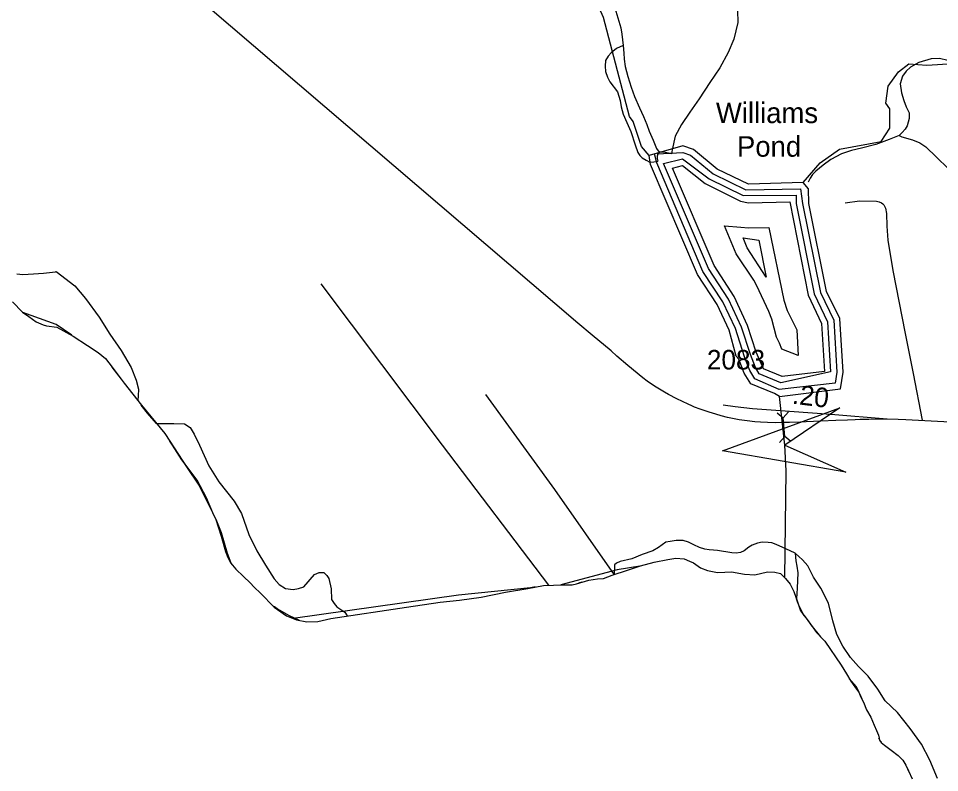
# Model space of a CAD drawing. Extents: x 2206922 to 2357709, y 510027 to 673830.
# Drawn here: x 2298613 to 2304502, y 522133 to 526957 of the extents above; entities that cross this region are included whole.
import ezdxf

# ---------------------------------------------------------------- set-up
doc = ezdxf.new("R2010")
doc.units = 0
for name, color, linetype in [('Exist Boundary Political CountyLine', 7, 'Continuous'), ('Exist Hydrographic Buffer Line', 7, 'Continuous'), ('Exist Hydrographic Creek Single Shore', 7, 'Continuous'), ('Exist Hydrographic Lake Shore', 7, 'Continuous'), ('Exist Hydrographic Misc Water Feature', 7, 'Continuous'), ('Exist Hydrographic Pond Under 1500 Sq Ft Label', 7, 'Continuous'), ('Exist Road Non-System Type 51', 7, 'Continuous'), ('Exist Road Primary NC Attributed', 7, 'Continuous'), ('Exist Road Secondary Mileage Hundredths English Label', 7, 'Continuous'), ('Exist Road Secondary Structure Culvert Attributed CELL', 7, 'Continuous'), ('Exist Road Secondary Structure Culvert CELL', 7, 'Continuous'), ('Exist Road Secondary Type 51 Attributed', 7, 'Continuous'), ('Exist Road Secondary Type 51 Number Label', 7, 'Continuous')]:
    doc.layers.add(name, color=color, linetype=linetype)

msp = doc.modelspace()

# ---------------------------------------------------------------- linework, layer by layer
at = {"layer": 'Exist Boundary Political CountyLine'}
for points in [[(2298575, 525145), (2298639.6, 525077.9), (2298679.9, 525050.2), (2298726.2, 525016.4), (2298770.3, 524997.1), (2298792.4, 524991.2), (2298858.2, 524981.8), (2298962.7, 524925), (2299055.2, 524864), (2299121.7, 524820.6), (2299170.1, 524781.3), (2299212.6, 524725.8), (2299289.7, 524624.6), (2299399.2, 524484), (2299549, 524301.5), (2299691.3, 524081.3), (2299766.5, 523972.1), (2299829.8, 523845.1), (2299874.8, 523751.5), (2299907.9, 523646), (2299936.9, 523546.3), (2299951.4, 523508.5), (2299971.6, 523472.7), (2300002.2, 523435.1), (2300050.7, 523387.7), (2300095, 523346), (2300119.3, 523318.4), (2300159.6, 523280.8), (2300248.6, 523191.8), (2300327.1, 523136.7), (2300391.4, 523109.3), (2300455.5, 523098.1), (2300527.4, 523098.8), (2300609.2, 523119.7), (2301094.3, 523190.9), (2301307.8, 523223.3), (2301433.5, 523236.5), (2301571.2, 523254.1), (2301726.7, 523287.8), (2301868.4, 523311.3), (2301970.3, 523330.4), (2302098.2, 523333.7), (2302152.2, 523334.3), (2302180.1, 523340.6), (2302259.8, 523363.4), (2302313.7, 523372), (2302353.6, 523374.4), (2302409.3, 523396.9), (2302506.9, 523428), (2302588.6, 523454.9), (2302676.2, 523479.8), (2302764, 523496.8), (2302816, 523505.3), (2302868.1, 523499.8), (2302902, 523486.1), (2302928.3, 523474.6), (2302972.6, 523443), (2303018.7, 523425.4), (2303082.8, 523412.2)], [(2303082.8, 523412.2), (2303128.8, 523414.7), (2303170.7, 523417.2), (2303254.9, 523402.1), (2303320.8, 523398.8), (2303400.5, 523417.6), (2303448.6, 523416.1), (2303484.6, 523406.6), (2303517.1, 523374.9), (2303547.3, 523339.3), (2303569.8, 523291.6), (2303592.5, 523225.7), (2303613.2, 523168.1), (2303655.7, 523112.6), (2303714.6, 523029.2), (2303769.1, 522973.8), (2303872.9, 522821.1), (2303907.3, 522765.5), (2303933.8, 522717.8), (2303964.3, 522676.2), (2303984.6, 522648.4), (2303998.9, 522616.6), (2304015.2, 522584.6), (2304033.8, 522534.9), (2304062.3, 522487.3), (2304082.8, 522437.5), (2304099.2, 522401.7), (2304111.4, 522371.8), (2304115.7, 522354), (2304117.9, 522339.9), (2304128.1, 522326.1), (2304150.2, 522308.4), (2304192.5, 522276.7), (2304236.8, 522243.3), (2304267, 522213.7), (2304285.4, 522179.8), (2304303.8, 522144.1), (2304326.4, 522094.2)]]:
    msp.add_lwpolyline(points, dxfattribs=at)
at = {"layer": 'Exist Hydrographic Buffer Line'}
for points in [[(2302696.6, 526091.1), (2302860, 526099.9), (2302908.4, 526083), (2303053.8, 525962.4), (2303262.9, 525860.2), (2303611.9, 525866.5), (2303625.2, 525773.5), (2303740.1, 525202.9), (2303824.7, 525026.7), (2303845, 524695.2), (2303834.4, 524624.1), (2303475.1, 524584.1), (2303321.5, 524652.4), (2303288.3, 524705.5), (2303254.5, 524792.5), (2303196.1, 524972.7), (2303116.5, 525143.9), (2302988.8, 525337.7), (2302693.1, 526033), (2302678.7, 526090.1)], [(2303486.8, 524625.7), (2303348.6, 524684.4), (2303324, 524723.5), (2303291.8, 524806.9), (2303234.8, 524982.8), (2303152.8, 525160.8), (2303024, 525356.7), (2302735.7, 526027.7), (2302858.7, 526058), (2303028.3, 525931.6), (2303245.5, 525824.2), (2303584.8, 525825.7), (2303585.2, 525773.1), (2303700.9, 525195), (2303785.4, 525016.3), (2303805.1, 524696.9), (2303486.8, 524625.7)], [(2303494.6, 524666.7), (2303375.9, 524716.4), (2303329.3, 524821.4), (2303273.6, 524992.8), (2303189.1, 525177.9), (2303059.5, 525375.7), (2302794, 525999.6), (2302857.3, 526016.1), (2303002.9, 525900.8), (2303228, 525788.2), (2303280.3, 525776.3), (2303545.3, 525784.4), (2303661.7, 525187), (2303746, 525005.9), (2303764.9, 524698.7), (2303494.6, 524666.7)], [(2303598.4, 524800.8), (2303493.4, 524840.9), (2303478.6, 524879), (2303459.8, 524918.1), (2303428.4, 525033), (2303410.7, 525081.5), (2303333.9, 525245.8), (2303313.8, 525281.6), (2303201, 525451.9), (2303126.8, 525630.8), (2303231.7, 525620.5), (2303280.3, 525616.3), (2303410.7, 525620.1), (2303504.9, 525155.3), (2303527.8, 525087.8), (2303588.3, 524964.2), (2303598.4, 524800.8)], [(2303393.3, 525302.6), (2303271.7, 525489.9), (2303245.3, 525553.3), (2303345.7, 525538.1), (2303393.3, 525302.6)]]:
    msp.add_lwpolyline(points, dxfattribs=at)
at = {"layer": 'Exist Hydrographic Creek Single Shore'}
for points in [[(2302645.3, 526080.7), (2302595.3, 526137.8), (2302543.4, 526296.4), (2302518.4, 526328.3), (2302353.3, 526961.5), (2302259.2, 527174.2), (2302224.3, 527291), (2302199.3, 527309.6), (2302165.3, 527423.1), (2302046.3, 527648), (2301758.2, 528069.6), (2301403.3, 528524.6), (2301386.3, 528605.9)], [(2303630.4, 525907.1), (2303737.4, 526032.8), (2303861.2, 526119.8), (2304127.4, 526170), (2304184.4, 526254.2), (2304183.4, 526379), (2304158.4, 526414), (2304173.3, 526522.9), (2304239.4, 526614.1), (2304305.4, 526666), (2304421.2, 526657.6), (2304588.4, 526667.6), (2304646.4, 526702.8), (2304744.4, 526844.5), (2304893.3, 526988.3)], [(2303513.1, 523379.5), (2303521.3, 524062.4), (2303511.6, 524227.5), (2303477.9, 524539.6)]]:
    msp.add_lwpolyline(points, dxfattribs=at)
at = {"layer": 'Exist Hydrographic Lake Shore'}
for points in [[(2303630.4, 525907.1), (2303280.3, 525896.3), (2303079.4, 525993.2), (2302928.3, 526118.3), (2302861.2, 526141.9), (2302645.3, 526080.7)], [(2303477.9, 524539.6), (2303445.4, 524557.5), (2303294.3, 524620.3), (2303252.2, 524687.5), (2303217.4, 524778.1), (2303200.4, 524797), (2303157.3, 524962.7), (2303080.4, 525126.9), (2302953.3, 525318.7), (2302654.3, 526022), (2302645.3, 526080.7)], [(2303477.9, 524539.6), (2303869.2, 524587.7), (2303885.2, 524693.4), (2303864.3, 525037.1), (2303779.2, 525210.9), (2303665.2, 525773.9), (2303664.4, 525865.8), (2303630.4, 525907.1)]]:
    msp.add_lwpolyline(points, dxfattribs=at)
at = {"layer": 'Exist Hydrographic Misc Water Feature'}
for p, q in [((2301916.9, 523320.3), (2301868.5, 523310.6)), ((2302214.5, 523350.4), (2302193.4, 523344.4)), ((2304302.3, 522143.5), (2304299, 522153.4))]:
    msp.add_line(p, q, dxfattribs=at)
for points in [[(2301883.3, 527964.8), (2301905.5, 527935.1), (2301927.8, 527903.4), (2301946.3, 527871.6), (2301980.7, 527818), (2302007, 527786.3), (2302063.8, 527722.9), (2302126.5, 527645.7), (2302183.3, 527572.3), (2302240.1, 527502.9), (2302266.6, 527451.3), (2302284.8, 527413.4), (2302311.5, 527345.8), (2302354.7, 527238.3), (2302402.1, 527104.9), (2302414.6, 527063.1), (2302425.1, 527025.2), (2302464.2, 526895.7), (2302470.8, 526855.8), (2302479.6, 526783.9)], [(2303208.8, 527007.6), (2303211.6, 526929.7), (2303186.8, 526823.5), (2303149.5, 526739.2), (2303096.8, 526640.6), (2303033.9, 526546), (2302965, 526441.3), (2302904.1, 526356.8), (2302850.8, 526278.2), (2302811.6, 526203.8), (2302792.5, 526115.7), (2302786.8, 526089.6)], [(2302479.6, 526783.9), (2302435.7, 526763.4), (2302402.1, 526737.1), (2302382.2, 526714.9), (2302366.8, 526686.7), (2302362.9, 526650.7), (2302365.6, 526616.8), (2302377.7, 526580.9), (2302394.1, 526551.1), (2302442.7, 526487.7), (2302459.3, 526432), (2302465.9, 526392), (2302478.4, 526344.2), (2302502.8, 526290.4), (2302527.6, 526232.7), (2302556.3, 526147.1), (2302572.7, 526099.3), (2302585, 526079.4), (2302599.4, 526065.6), (2302625.2, 526049.9), (2302649.6, 526038.2), (2302675.6, 526040.4), (2302699.6, 526042.7)], [(2302479.6, 526783.9), (2302482.1, 526734), (2302484.5, 526696), (2302491.1, 526648.1), (2302507.7, 526584.3), (2302530.5, 526516.6), (2302551, 526456.9), (2302583.8, 526385.3), (2302608.4, 526329.6), (2302631.1, 526277.8), (2302645.3, 526236), (2302670.1, 526178.3), (2302692.5, 526124.6), (2302708.9, 526100.8)], [(2304555.3, 526688.3), (2304501.4, 526699.8), (2304447.3, 526697.1), (2304369.6, 526674.3), (2304316.1, 526645.8), (2304288.4, 526619.5), (2304264.6, 526587.2), (2304249.4, 526539.1), (2304257.8, 526481.3), (2304272.4, 526431.4), (2304288.8, 526391.6), (2304307, 526353.8), (2304307.6, 526315.9), (2304294.1, 526269.8), (2304282.4, 526247.6), (2304262.5, 526227.4), (2304242.8, 526207.3)], [(2304242.8, 526207.3), (2304179.1, 526182.6), (2304093.6, 526149.6), (2304001.9, 526126.7), (2303938.1, 526112), (2303874.4, 526091.3), (2303806.5, 526054.6), (2303757.1, 526018.1), (2303709.5, 525979.6), (2303689.8, 525959.4), (2303674, 525935.3), (2303662.3, 525909.1)], [(2304242.8, 526207.3), (2304260.9, 526199.4), (2304329.2, 526180.2), (2304375.3, 526160.7), (2304413.7, 526135.1), (2304482.1, 526069.9), (2304556.8, 525996.7)], [(2302708.9, 526100.8), (2302702.7, 526092.7), (2302699, 526082.7), (2302695.1, 526074.6), (2302695.3, 526060.7), (2302699.6, 526042.7)], [(2302786.8, 526089.6), (2302768.7, 526095.4), (2302746.8, 526099.2), (2302726.7, 526101), (2302708.9, 526100.8)], [(2298602.3, 525323.3), (2298640.4, 525317.8), (2298708.3, 525322.4), (2298772.3, 525327), (2298850, 525335.7), (2298853.9, 525337.7)], [(2298853.9, 525337.7), (2298972.8, 525247.1), (2299041.9, 525165.9), (2299127.8, 525046.9), (2299197.3, 524937.7), (2299268.5, 524832.5), (2299333.5, 524723.3), (2299366.3, 524643.6), (2299381.1, 524585.9), (2299377.6, 524543.8), (2299376.1, 524513.6)], [(2300544.9, 525260), (2301321.9, 524226.9), (2302001.2, 523331.2)], [(2298854.3, 524999.5), (2298641.6, 525075.8)], [(2298953.3, 524930.1), (2298854.3, 524999.5)], [(2299271.1, 524649), (2299212.6, 524725.7), (2299210.4, 524728.6)], [(2301598.1, 524551.7), (2302040.4, 523942.8), (2302422, 523397.2)], [(2299495.3, 524365.5), (2299438.6, 524433), (2299397.3, 524482.2)], [(2299495.3, 524365.5), (2299605.2, 524366.4), (2299675.3, 524363.1), (2299709.6, 524339.6), (2299735.8, 524297.8), (2299770.5, 524228.3), (2299829.9, 524095), (2299894.9, 523993.7), (2299992.3, 523868.9), (2300039.3, 523791.3), (2300086.4, 523656), (2300135.9, 523550.6), (2300192.9, 523459.2), (2300247.6, 523371.9), (2300280, 523336.2), (2300320.2, 523310.7), (2300368.2, 523305.2), (2300404.1, 523311.6), (2300438.1, 523321.9), (2300505, 523400.6), (2300535.1, 523412.9), (2300565, 523413.2), (2300584.9, 523393.5), (2300597.2, 523373.6), (2300612, 523307.8), (2300614.9, 523239.9), (2300631.1, 523214.1), (2300647.3, 523194.3), (2300699.5, 523158.8), (2300715.3, 523135.2)], [(2299979.3, 523464.9), (2299972.9, 523473.1), (2299950.1, 523534.6), (2299910.5, 523666.1), (2299876.7, 523752.2), (2299862.6, 523780.2), (2299814.3, 523890.9), (2299755.1, 524004.2), (2299657.8, 524133.1), (2299597, 524227.2), (2299581, 524252.1)], [(2303577.9, 523535.6), (2303519.6, 523564.9), (2303457.3, 523592.2), (2303429.4, 523601.9), (2303405.4, 523605.7), (2303367.3, 523607.3), (2303337.3, 523601), (2303303.5, 523588.6), (2303281.6, 523574.4), (2303251.8, 523552.1), (2303228, 523539.8), (2303200.2, 523537.5), (2303174.1, 523539.2), (2303082, 523554.3), (2303056, 523555.9), (2303028.1, 523557.6), (2303000, 523561.3), (2302967.8, 523573), (2302931.5, 523590.6), (2302897.5, 523606.2), (2302861.4, 523617.8), (2302817.5, 523617.4), (2302779.6, 523611), (2302751.5, 523606.6), (2302704.1, 523572.1), (2302668.3, 523551.8), (2302600.6, 523527.1), (2302534.8, 523500.4), (2302459.1, 523483.6), (2302435.3, 523473.3), (2302423.2, 523461.2), (2302422, 523397.2)], [(2303577.9, 523535.6), (2303582.4, 523487.6), (2303588.7, 523453.7), (2303595.3, 523409.8), (2303593.9, 523361.9), (2303590.4, 523311.8), (2303586.3, 523243.5)], [(2304488.9, 522096.2), (2304439.7, 522213.6), (2304386.6, 522315), (2304313.6, 522416.1), (2304232.6, 522517.2), (2304153.9, 522592.3), (2304106.9, 522667.8), (2304044.2, 522749), (2303983.3, 522812.3), (2303932.8, 522869.7), (2303884, 522941.2), (2303845.3, 523016.7), (2303820.2, 523104.4), (2303791.3, 523216), (2303742.1, 523313.5), (2303695.6, 523382.9), (2303658.9, 523454.5), (2303624.4, 523494.1), (2303577.9, 523535.6)], [(2302585.5, 523454), (2302441.3, 523430.9), (2302079.6, 523333.2)], [(2301886.4, 523314.6), (2301426.3, 523268.6), (2300369.7, 523118.5)], [(2303742.6, 523000.7), (2303680.2, 523079.1), (2303656.6, 523113.3), (2303629, 523147.4), (2303601.5, 523203.3), (2303593.8, 523226.2), (2303586.3, 523243.5)], [(2300410.2, 523106), (2300346, 523135), (2300267.8, 523179.7), (2300249.3, 523193.1), (2300244.7, 523195.6)], [(2304017.5, 522578.7), (2304015.3, 522584.6), (2304000.4, 522617.2), (2303985.9, 522649), (2303970.7, 522682.3), (2303925.5, 522732.7)], [(2304129.4, 522327.1), (2304124, 522333.8), (2304120.2, 522341.2), (2304113.3, 522352.5)]]:
    msp.add_lwpolyline(points, dxfattribs=at)
at = {"layer": 'Exist Road Non-System Type 51'}
msp.add_lwpolyline([(2303897.8, 525777.1), (2303990.7, 525789.2), (2304097.7, 525787.2), (2304116.2, 525783.2), (2304130, 525777.1), (2304138.1, 525771), (2304145.4, 525763.9), (2304156.6, 525743.9), (2304162.3, 525708.4), (2304164.1, 525627.5), (2304170.3, 525538.5), (2304202.5, 525344.8), (2304282.2, 524941.4), (2304333.7, 524686.1), (2304389.5, 524387.2)], dxfattribs=at)
at = {"layer": 'Exist Road Primary NC Attributed'}
for points in [[(2304166.2, 524393), (2304048.7, 524392.1), (2304042.4, 524392), (2303994.7, 524390.5), (2303961.8, 524389.4), (2303912.5, 524387.6), (2303839.3, 524385.2), (2303742.1, 524379.9), (2303649.1, 524376.2), (2303613.5, 524374.7), (2303542.9, 524371.5), (2303490.7, 524371.2), (2303452, 524370.4), (2303401.9, 524371.5), (2303356.1, 524373.9), (2303320.3, 524376.5), (2303271.5, 524382.3), (2303219.4, 524390.2), (2303178.5, 524398.4), (2303145.9, 524405), (2303105.6, 524415.2), (2303070.5, 524425), (2303027.6, 524438.2), (2302970.7, 524457.9), (2302935.4, 524470.6), (2302918, 524479.3), (2302893.8, 524488.5), (2302821, 524522.7), (2302768.9, 524550.6), (2302742, 524566.2), (2302680.1, 524604.4), (2302633.2, 524636.3), (2302604.5, 524657.6), (2302508.1, 524736.9), (2302438.3, 524797), (2302401.3, 524831.5), (2302281.5, 524930.5), (2302189.3, 525008.5), (2298791.5, 527915.6)], [(2306594, 524231.5), (2304892.1, 524356.5), (2304285.2, 524389.8), (2304236.3, 524390.8), (2304166.2, 524393)]]:
    msp.add_lwpolyline(points, dxfattribs=at)
at = {"layer": 'Exist Road Secondary Structure Culvert Attributed CELL'}
msp.add_lwpolyline([(2303901.4, 524054.5), (2303113.2, 524191.8), (2303864.4, 524467), (2303511.6, 524227.5)], close=True, dxfattribs=at)
at = {"layer": 'Exist Road Secondary Structure Culvert CELL'}
for p, q in [((2303462.7, 524434.9), (2303502.2, 524403)), ((2303536.2, 524440.7), (2303502.2, 524403)), ((2303511.8, 524282.5), (2303502.2, 524403)), ((2303477.8, 524244.7), (2303511.8, 524282.5)), ((2303551.3, 524250.6), (2303511.8, 524282.5))]:
    msp.add_line(p, q, dxfattribs=at)
at = {"layer": 'Exist Road Secondary Type 51 Attributed'}
msp.add_lwpolyline([(2304166.2, 524393), (2303805.4, 524422.6), (2303659.9, 524433.5), (2303485.2, 524447.7), (2303306, 524460.2), (2303194.8, 524472.5), (2303119, 524483.8)], dxfattribs=at)

# ---------------------------------------------------------------- texts
at = {"layer": 'Exist Hydrographic Pond Under 1500 Sq Ft Label'}
for s, p in [('Williams', (2303071.8, 526287.1)), ('Pond', (2303206.6, 526072.2))]:
    msp.add_text(s, height=131.23, dxfattribs=at).set_placement(p)
at = {"layer": 'Exist Road Secondary Mileage Hundredths English Label'}
msp.add_text('.20', height=125, rotation=353.08199, dxfattribs=at).set_placement((2303555.3, 524493.3))
at = {"layer": 'Exist Road Secondary Type 51 Number Label'}
msp.add_text('2083', height=125, dxfattribs=at).set_placement((2303014.1, 524711.3))

doc.saveas('drawing.dxf')
